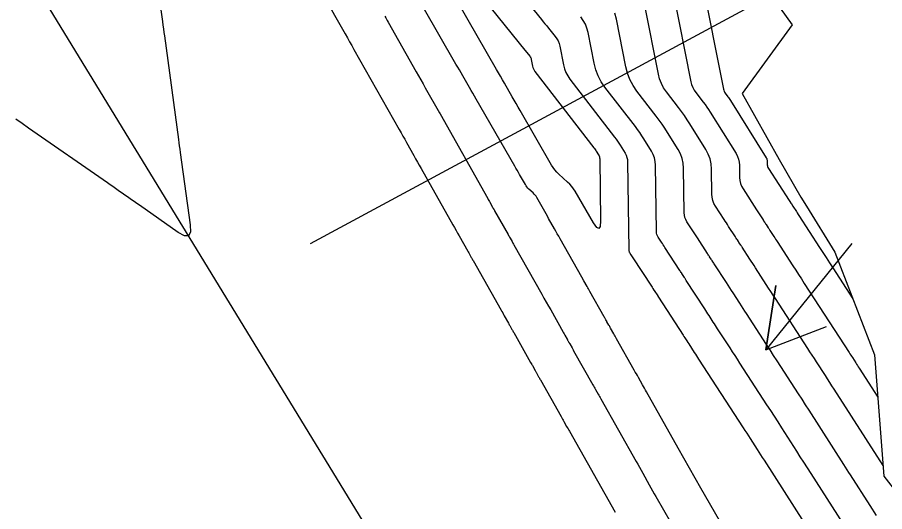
# Model space of a CAD drawing. Extents: x 954385 to 988206, y 1868364 to 1924553.
# Drawn here: x 956480 to 956560.2, y 1921944.1 to 1921989.8 of the extents above; entities that cross this region are included whole.
import ezdxf

# ---------------------------------------------------------------- set-up
doc = ezdxf.new("R2010")
doc.units = 0
for name, color, linetype in [('Default', 7, 'Continuous'), ('Ex_Major Contours', 7, 'Continuous'), ('Ex_Minor Contours', 7, 'Continuous'), ('Perimeter', 7, 'Continuous'), ('Slopes', 7, 'Continuous')]:
    doc.layers.add(name, color=color, linetype=linetype)

msp = doc.modelspace()

# ---------------------------------------------------------------- linework, layer by layer
at = {"layer": 'Default'}
msp.add_line((957221.14, 1920784.239), (956045.796, 1922705.182), dxfattribs=at)
at = {"layer": 'Ex_Major Contours'}
for points in [[(956508.201, 1921992.035), (956510.323, 1921988.277), (956510.527, 1921987.916), (956510.731, 1921987.554), (956510.935, 1921987.193), (956511.139, 1921986.832), (956515.314, 1921979.442), (956515.483, 1921979.142), (956515.653, 1921978.843), (956515.822, 1921978.543), (956515.991, 1921978.243), (956516.667, 1921977.044), (956516.836, 1921976.745), (956517.005, 1921976.445), (956517.174, 1921976.145), (956517.343, 1921975.846), (956520.28, 1921970.645), (956520.426, 1921970.386), (956520.571, 1921970.128), (956520.717, 1921969.87), (956520.862, 1921969.612), (956521.655, 1921968.206), (956521.696, 1921968.134), (956521.736, 1921968.063), (956521.776, 1921967.991), (956521.817, 1921967.92), (956521.978, 1921967.634), (956522.019, 1921967.563), (956522.059, 1921967.491), (956522.1, 1921967.42), (956522.14, 1921967.348), (956524.725, 1921962.771), (956524.802, 1921962.635), (956524.878, 1921962.499), (956524.955, 1921962.364), (956525.031, 1921962.228), (956525.408, 1921961.56), (956525.449, 1921961.487), (956525.49, 1921961.415), (956525.531, 1921961.342), (956525.572, 1921961.269), (956525.737, 1921960.978), (956525.778, 1921960.906), (956525.819, 1921960.833), (956525.86, 1921960.76), (956525.901, 1921960.688), (956527.45, 1921957.937), (956527.46, 1921957.919), (956527.562, 1921957.741), (956527.591, 1921957.69), (956527.62, 1921957.639), (956527.886, 1921957.17), (956527.905, 1921957.136), (956527.949, 1921957.058), (956527.962, 1921957.036), (956528.201, 1921956.612), (956528.243, 1921956.537), (956528.285, 1921956.463), (956528.327, 1921956.388), (956528.369, 1921956.314), (956530.279, 1921952.925), (956530.342, 1921952.812), (956530.406, 1921952.699), (956530.47, 1921952.586), (956530.533, 1921952.474), (956530.788, 1921952.022), (956530.852, 1921951.909), (956530.915, 1921951.797), (956530.979, 1921951.684), (956531.043, 1921951.571), (956535.267, 1921944.088)], [(956559.416, 1921943.799), (956558.827, 1921944.72), (956557.026, 1921947.532), (956556.874, 1921947.771), (956556.721, 1921948.009), (956556.568, 1921948.248), (956556.415, 1921948.486), (956553.201, 1921953.505), (956552.874, 1921954.014), (956552.547, 1921954.522), (956552.219, 1921955.031), (956551.89, 1921955.538), (956550.572, 1921957.568), (956550.243, 1921958.075), (956549.913, 1921958.582), (956549.584, 1921959.09), (956549.255, 1921959.597), (956547.412, 1921962.438), (956547.257, 1921962.676), (956547.102, 1921962.915), (956546.947, 1921963.153), (956546.793, 1921963.392), (956546.173, 1921964.346), (956546.018, 1921964.584), (956545.864, 1921964.822), (956545.709, 1921965.061), (956545.554, 1921965.299), (956544.424, 1921967.042), (956544.38, 1921967.111), (956544.335, 1921967.179), (956544.246, 1921967.317), (956544.224, 1921967.351), (956544.202, 1921967.385), (956544.18, 1921967.42), (956544.157, 1921967.454), (956544.001, 1921967.694), (956543.984, 1921967.72), (956543.967, 1921967.746), (956543.926, 1921967.811), (956543.901, 1921967.85), (956543.846, 1921967.935), (956543.815, 1921967.982), (956542.874, 1921969.433), (956542.753, 1921969.62), (956542.631, 1921969.808), (956542.51, 1921969.995), (956542.388, 1921970.182), (956541.901, 1921970.932), (956541.794, 1921971.124), (956541.717, 1921971.325), (956541.669, 1921971.535), (956541.651, 1921971.754), (956541.595, 1921975.884), (956541.558, 1921976.338), (956541.463, 1921976.775), (956541.307, 1921977.195), (956541.092, 1921977.597), (956540.112, 1921979.169), (956539.863, 1921979.559), (956539.603, 1921979.942), (956539.335, 1921980.319), (956539.057, 1921980.689), (956537.287, 1921982.988), (956536.93, 1921983.508), (956536.641, 1921984.059), (956536.417, 1921984.639), (956536.26, 1921985.25), (956535.389, 1921989.654), (956535.246, 1921990.203)]]:
    msp.add_lwpolyline(points, dxfattribs=at)
at = {"layer": 'Ex_Minor Contours'}
for points in [[(956492.111, 1921998.598), (956493.433, 1921989.413), (956493.48, 1921989.083), (956493.527, 1921988.752), (956493.572, 1921988.421), (956493.618, 1921988.091), (956494.913, 1921978.521), (956494.954, 1921978.223), (956494.994, 1921977.926), (956495.035, 1921977.629), (956495.077, 1921977.331), (956496.013, 1921970.628), (956496.029, 1921969.97), (956495.846, 1921969.635), (956495.465, 1921969.625), (956494.886, 1921969.938), (956491.31, 1921972.445), (956491.064, 1921972.618), (956490.819, 1921972.79), (956490.573, 1921972.962), (956490.327, 1921973.134), (956489.344, 1921973.824), (956489.098, 1921973.996), (956488.852, 1921974.168), (956488.606, 1921974.339), (956488.359, 1921974.511), (956481.061, 1921979.581), (956480.471, 1921979.992), (956479.882, 1921980.404)], [(956523.983, 1921995.159), (956528.471, 1921989.602), (956528.628, 1921989.407), (956528.786, 1921989.212), (956528.944, 1921989.017), (956529.101, 1921988.821), (956529.732, 1921988.04), (956529.876, 1921987.839), (956529.993, 1921987.625), (956530.083, 1921987.397), (956530.145, 1921987.158), (956530.487, 1921985.429), (956530.58, 1921985.067), (956530.712, 1921984.724), (956530.884, 1921984.398), (956531.094, 1921984.09), (956535.22, 1921978.735), (956535.352, 1921978.559), (956535.479, 1921978.38), (956535.603, 1921978.198), (956535.721, 1921978.012), (956536.187, 1921977.265), (956536.289, 1921977.074), (956536.363, 1921976.874), (956536.409, 1921976.667), (956536.426, 1921976.451), (956536.538, 1921968.292), (956536.543, 1921968.235), (956536.555, 1921968.18), (956536.575, 1921968.128), (956536.603, 1921968.077), (956536.731, 1921967.882), (956536.794, 1921967.784), (956536.858, 1921967.686), (956538.685, 1921964.869), (956538.717, 1921964.818), (956538.75, 1921964.768), (956538.848, 1921964.617), (956538.87, 1921964.581), (956539.201, 1921964.073), (956539.226, 1921964.036), (956539.268, 1921963.97), (956539.274, 1921963.961), (956541.543, 1921960.462), (956541.631, 1921960.326), (956541.72, 1921960.191), (956541.896, 1921959.919), (956541.984, 1921959.783), (956542.072, 1921959.648), (956542.584, 1921958.858), (956542.684, 1921958.704), (956542.784, 1921958.55), (956542.884, 1921958.396), (956542.984, 1921958.242), (956547.108, 1921951.89), (956547.27, 1921951.641), (956547.431, 1921951.392), (956547.591, 1921951.143), (956547.751, 1921950.893), (956548.391, 1921949.894), (956548.551, 1921949.644), (956548.711, 1921949.394), (956548.871, 1921949.144), (956549.031, 1921948.895), (956556.437, 1921937.327)], [(956521.213, 1921993.856), (956526.929, 1921986.777), (956527.097, 1921986.569), (956527.377, 1921986.223), (956527.428, 1921986.151), (956527.469, 1921986.075), (956527.501, 1921985.995), (956527.523, 1921985.909), (956527.644, 1921985.296), (956527.677, 1921985.168), (956527.724, 1921985.046), (956527.785, 1921984.93), (956527.86, 1921984.821), (956533.301, 1921977.758), (956533.36, 1921977.679), (956533.417, 1921977.598), (956533.473, 1921977.517), (956533.526, 1921977.434), (956533.734, 1921977.099), (956533.78, 1921977.013), (956533.813, 1921976.924), (956533.834, 1921976.831), (956533.842, 1921976.734), (956533.92, 1921970.997), (956533.887, 1921970.493), (956533.768, 1921970.296), (956533.565, 1921970.404), (956533.276, 1921970.817), (956531.565, 1921973.741), (956531.418, 1921973.971), (956531.255, 1921974.189), (956531.077, 1921974.393), (956530.882, 1921974.584), (956530.071, 1921975.323), (956529.877, 1921975.515), (956529.699, 1921975.719), (956529.537, 1921975.937), (956529.392, 1921976.168), (956526.493, 1921981.204), (956526.311, 1921981.519), (956526.129, 1921981.835), (956525.947, 1921982.151), (956525.765, 1921982.467), (956525.037, 1921983.73), (956524.855, 1921984.046), (956524.673, 1921984.362), (956524.491, 1921984.677), (956524.309, 1921984.993), (956520.728, 1921991.207)], [(956543.255, 1921993.398), (956545.279, 1921983.166), (956545.305, 1921983.067), (956545.341, 1921982.973), (956545.388, 1921982.884), (956545.445, 1921982.8), (956545.697, 1921982.473), (956545.759, 1921982.391), (956545.819, 1921982.307), (956545.877, 1921982.221), (956545.932, 1921982.134), (956549.234, 1921976.835), (956549.274, 1921976.76), (956549.303, 1921976.683), (956549.321, 1921976.602), (956549.327, 1921976.518), (956549.332, 1921976.175), (956549.339, 1921976.091), (956549.357, 1921976.01), (956549.387, 1921975.933), (956549.428, 1921975.86), (956551.355, 1921972.893), (956551.418, 1921972.795), (956551.516, 1921972.645), (956551.524, 1921972.632), (956551.656, 1921972.426), (956551.667, 1921972.408), (956551.69, 1921972.373), (956552.017, 1921971.868), (956552.056, 1921971.807), (956552.095, 1921971.747), (956552.192, 1921971.597), (956552.251, 1921971.506), (956554.163, 1921968.561), (956554.471, 1921968.087), (956554.779, 1921967.612), (956555.087, 1921967.138), (956555.395, 1921966.663), (956557.243, 1921963.815)], [(956540.633, 1921992.15), (956542.273, 1921983.861), (956542.342, 1921983.591), (956542.441, 1921983.335), (956542.569, 1921983.092), (956542.726, 1921982.863), (956543.413, 1921981.971), (956543.582, 1921981.746), (956543.745, 1921981.517), (956543.902, 1921981.284), (956544.054, 1921981.047), (956546.441, 1921977.216), (956546.574, 1921976.967), (956546.67, 1921976.708), (956546.729, 1921976.438), (956546.752, 1921976.157), (956546.768, 1921975.011), (956546.79, 1921974.73), (956546.851, 1921974.461), (956546.95, 1921974.203), (956547.088, 1921973.957), (956548.347, 1921972.019), (956548.407, 1921971.925), (956548.468, 1921971.832), (956548.529, 1921971.738), (956548.59, 1921971.644), (956548.946, 1921971.095), (956548.963, 1921971.07), (956548.995, 1921971.019), (956549.081, 1921970.885), (956549.102, 1921970.852), (956549.124, 1921970.818), (956549.179, 1921970.733), (956549.201, 1921970.7), (956549.212, 1921970.683), (956549.42, 1921970.36), (956549.459, 1921970.301), (956549.497, 1921970.242), (956549.536, 1921970.182), (956549.574, 1921970.123), (956549.946, 1921969.549), (956550.021, 1921969.434), (956550.096, 1921969.318), (956550.171, 1921969.203), (956550.246, 1921969.088), (956551.689, 1921966.865), (956551.955, 1921966.456), (956552.22, 1921966.047), (956552.486, 1921965.637), (956552.751, 1921965.228), (956556.886, 1921958.855), (956556.964, 1921958.735), (956557.042, 1921958.615), (956557.12, 1921958.495), (956557.198, 1921958.375), (956557.51, 1921957.895), (956557.588, 1921957.774), (956557.665, 1921957.654), (956557.743, 1921957.534), (956557.82, 1921957.413), (956559.55, 1921954.713)], [(956560.031, 1921948.402), (956555.511, 1921955.459), (956555.309, 1921955.774), (956555.106, 1921956.088), (956554.903, 1921956.402), (956554.7, 1921956.716), (956553.885, 1921957.971), (956553.681, 1921958.285), (956553.478, 1921958.599), (956553.274, 1921958.912), (956553.07, 1921959.226), (956550.081, 1921963.833), (956549.871, 1921964.157), (956549.661, 1921964.481), (956549.451, 1921964.804), (956549.241, 1921965.128), (956548.24, 1921966.669), (956548.11, 1921966.87), (956547.98, 1921967.07), (956547.85, 1921967.271), (956547.719, 1921967.472), (956546.999, 1921968.583), (956546.969, 1921968.629), (956546.938, 1921968.676), (956546.908, 1921968.723), (956546.878, 1921968.77), (956546.734, 1921968.992), (956546.715, 1921969.022), (956546.696, 1921969.051), (956546.677, 1921969.08), (956546.658, 1921969.11), (956546.566, 1921969.25), (956546.543, 1921969.286), (956546.52, 1921969.321), (956546.459, 1921969.417), (956546.438, 1921969.45), (956546.395, 1921969.516), (956546.381, 1921969.538), (956545.761, 1921970.494), (956545.655, 1921970.657), (956545.55, 1921970.82), (956545.444, 1921970.982), (956545.338, 1921971.145), (956544.55, 1921972.359), (956544.403, 1921972.622), (956544.298, 1921972.897), (956544.233, 1921973.184), (956544.208, 1921973.484), (956544.176, 1921975.795), (956544.138, 1921976.273), (956544.037, 1921976.733), (956543.874, 1921977.174), (956543.648, 1921977.597), (956542.175, 1921979.96), (956541.928, 1921980.347), (956541.671, 1921980.727), (956541.404, 1921981.101), (956541.128, 1921981.469), (956540.006, 1921982.925), (956539.75, 1921983.3), (956539.541, 1921983.697), (956539.38, 1921984.115), (956539.267, 1921984.555), (956538.011, 1921990.902)], [(956547.111, 1921939.523), (956543.204, 1921946.323), (956542.677, 1921947.242), (956542.152, 1921948.162), (956541.629, 1921949.083), (956541.107, 1921950.005), (956538.171, 1921955.206), (956538.077, 1921955.373), (956537.983, 1921955.54), (956537.889, 1921955.707), (956537.795, 1921955.873), (956537.418, 1921956.541), (956537.324, 1921956.707), (956537.23, 1921956.874), (956537.136, 1921957.041), (956537.042, 1921957.208), (956535.403, 1921960.117), (956535.34, 1921960.229), (956535.277, 1921960.341), (956535.214, 1921960.452), (956535.151, 1921960.564), (956534.843, 1921961.109), (956534.808, 1921961.171), (956534.773, 1921961.233), (956534.738, 1921961.295), (956534.703, 1921961.356), (956534.513, 1921961.692), (956534.493, 1921961.727), (956534.474, 1921961.761), (956534.423, 1921961.853), (956534.408, 1921961.879), (956534.306, 1921962.057), (956534.293, 1921962.08), (956534.279, 1921962.103), (956534.266, 1921962.126), (956534.253, 1921962.149), (956532.931, 1921964.496), (956532.87, 1921964.605), (956532.808, 1921964.715), (956532.746, 1921964.824), (956532.685, 1921964.934), (956532.376, 1921965.48), (956532.19, 1921965.808), (956530.188, 1921969.353), (956530.058, 1921969.584), (956529.927, 1921969.816), (956529.797, 1921970.047), (956529.666, 1921970.278), (956529.128, 1921971.233), (956529.006, 1921971.45), (956528.883, 1921971.667), (956528.761, 1921971.883), (956528.639, 1921972.1), (956528.039, 1921973.165), (956527.968, 1921973.279), (956527.89, 1921973.386), (956527.802, 1921973.487), (956527.707, 1921973.582), (956527.308, 1921973.946), (956527.212, 1921974.04), (956527.124, 1921974.141), (956527.045, 1921974.248), (956526.973, 1921974.362), (956526.439, 1921975.289), (956526.328, 1921975.482), (956526.217, 1921975.676), (956526.105, 1921975.869), (956525.994, 1921976.063), (956522.424, 1921982.258), (956522.269, 1921982.527), (956522.114, 1921982.796), (956521.959, 1921983.064), (956521.804, 1921983.333), (956521.184, 1921984.408), (956521.029, 1921984.677), (956520.874, 1921984.946), (956520.719, 1921985.215), (956520.564, 1921985.484), (956517.533, 1921990.741)], [(956513.993, 1921989.91), (956514.068, 1921989.776), (956514.144, 1921989.643), (956514.219, 1921989.509), (956514.295, 1921989.375), (956516.899, 1921984.768), (956517.105, 1921984.402), (956517.312, 1921984.035), (956517.519, 1921983.669), (956517.726, 1921983.303), (956519.041, 1921980.975), (956519.091, 1921980.887), (956523.504, 1921973.062), (956523.552, 1921972.977), (956523.6, 1921972.892), (956523.647, 1921972.808), (956523.695, 1921972.723), (956523.951, 1921972.271), (956524.013, 1921972.16), (956524.091, 1921972.022), (956524.122, 1921971.967), (956524.138, 1921971.939), (956525.383, 1921969.738), (956525.428, 1921969.659), (956525.473, 1921969.579), (956525.518, 1921969.5), (956525.562, 1921969.42), (956525.742, 1921969.102), (956525.787, 1921969.023), (956525.832, 1921968.943), (956525.877, 1921968.864), (956525.921, 1921968.784), (956528.489, 1921964.232), (956528.695, 1921963.867), (956528.901, 1921963.502), (956529.107, 1921963.137), (956529.313, 1921962.773), (956530.468, 1921960.726), (956530.509, 1921960.655), (956530.549, 1921960.584), (956530.589, 1921960.513), (956530.629, 1921960.442), (956530.841, 1921960.066), (956530.855, 1921960.041), (956530.869, 1921960.017), (956530.883, 1921959.992), (956530.897, 1921959.967), (956531.002, 1921959.783), (956531.01, 1921959.768), (956531.058, 1921959.685), (956531.08, 1921959.645), (956531.287, 1921959.277), (956531.324, 1921959.211), (956531.36, 1921959.145), (956531.398, 1921959.079), (956531.435, 1921959.014), (956533.213, 1921955.862), (956533.274, 1921955.755), (956533.334, 1921955.647), (956533.395, 1921955.54), (956533.456, 1921955.432), (956533.698, 1921955.003), (956533.758, 1921954.895), (956533.819, 1921954.788), (956533.879, 1921954.68), (956533.94, 1921954.573), (956537.204, 1921948.787), (956537.357, 1921948.515), (956537.51, 1921948.244), (956537.663, 1921947.972), (956537.816, 1921947.701), (956538.429, 1921946.615), (956538.583, 1921946.344), (956538.737, 1921946.073), (956538.891, 1921945.802), (956539.046, 1921945.532), (956541.871, 1921940.621)], [(956557.314, 1921941.52), (956553.383, 1921947.66), (956553.05, 1921948.181), (956552.716, 1921948.702), (956552.383, 1921949.222), (956552.049, 1921949.743), (956550.671, 1921951.894), (956550.33, 1921952.426), (956549.988, 1921952.957), (956549.645, 1921953.488), (956549.302, 1921954.018), (956546.8, 1921957.871), (956546.575, 1921958.218), (956546.349, 1921958.566), (956546.123, 1921958.914), (956545.897, 1921959.262), (956544.742, 1921961.043), (956544.642, 1921961.196), (956544.543, 1921961.349), (956544.444, 1921961.502), (956544.344, 1921961.655), (956543.946, 1921962.268), (956543.847, 1921962.421), (956543.748, 1921962.574), (956543.648, 1921962.728), (956543.549, 1921962.881), (956541.849, 1921965.501), (956541.807, 1921965.567), (956541.736, 1921965.676), (956541.708, 1921965.72), (956541.679, 1921965.764), (956541.436, 1921966.138), (956541.42, 1921966.163), (956541.377, 1921966.229), (956541.303, 1921966.343), (956541.277, 1921966.384), (956541.25, 1921966.425), (956539.866, 1921968.559), (956539.789, 1921968.677), (956539.713, 1921968.796), (956539.636, 1921968.914), (956539.559, 1921969.032), (956539.252, 1921969.505), (956539.185, 1921969.626), (956539.136, 1921969.752), (956539.106, 1921969.885), (956539.095, 1921970.023), (956539.01, 1921976.167), (956538.984, 1921976.502), (956538.913, 1921976.825), (956538.798, 1921977.134), (956538.639, 1921977.431), (956537.917, 1921978.591), (956537.733, 1921978.878), (956537.541, 1921979.161), (956537.343, 1921979.439), (956537.138, 1921979.712), (956534.329, 1921983.36), (956533.982, 1921983.866), (956533.7, 1921984.402), (956533.483, 1921984.967), (956533.33, 1921985.562), (956532.767, 1921988.406), (956532.664, 1921988.8), (956532.517, 1921989.174), (956532.325, 1921989.527), (956532.088, 1921989.858)]]:
    msp.add_lwpolyline(points, dxfattribs=at)
at = {"layer": 'Perimeter'}
msp.add_lwpolyline([(956497.027, 1922061.233), (956502.715, 1922052.99), (956507.212, 1922044.018), (956513.572, 1922036.186), (956519.996, 1922028.393), (956526.85, 1922020.864), (956533.257, 1922013.06), (956539.669, 1922005.26), (956545.778, 1921997.275), (956551.627, 1921989.13), (956547.02, 1921982.764), (956550.427, 1921976.672), (956552.417, 1921973.201), (956552.959, 1921972.36), (956555.583, 1921968.104), (956559.252, 1921958.625), (956560.105, 1921947.424), (956566.289, 1921939.484)], dxfattribs=at)
at = {"layer": 'Slopes'}
for points in [[(956507.131, 1921968.928), (956580.998, 1922008.753), (956577.848, 1922003.647), (956580.998, 1922008.753), (956575, 1922008.928)], [(956557.131, 1921968.928), (956549.189, 1921959.1), (956550.121, 1921965.027), (956549.189, 1921959.1), (956554.788, 1921961.256)]]:
    msp.add_lwpolyline(points, dxfattribs=at)

doc.saveas('drawing.dxf')
